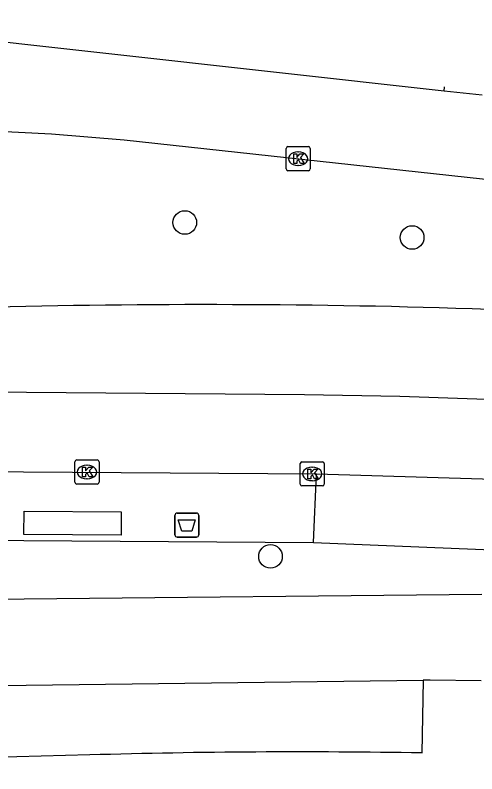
# Model space of a CAD drawing. Extents: x 161848 to 162726, y 385382 to 386521.
# Drawn here: x 162213.64 to 162232.77, y 386462.62 to 386494.07 of the extents above; entities that cross this region are included whole.
import ezdxf

# ---------------------------------------------------------------- set-up
doc = ezdxf.new("R2010")
doc.units = 0
for name, color, linetype in [('IMGEO_Afvalbak', 7, 'Continuous'), ('IMGEO_Boom', 7, 'Continuous'), ('IMGEO_Fietspad_gesloten', 7, 'Continuous'), ('IMGEO_Haag', 7, 'Continuous'), ('IMGEO_Kolk', 7, 'Continuous'), ('IMGEO_OVBaan_gesloten', 7, 'Continuous'), ('IMGEO_Rijbaan_regionaal_gesloten', 7, 'Continuous'), ('IMGEO_Voetpad_open', 7, 'Continuous')]:
    doc.layers.add(name, color=color, linetype=linetype)

msp = doc.modelspace()

# ---------------------------------------------------------------- linework, layer by layer
at = {"layer": 'IMGEO_Afvalbak'}
for p, q in [((162220.254, 386472.529), (162220.254, 386473.329)), ((162220.254, 386473.329), (162220.254, 386472.529)), ((162220.354, 386473.429), (162221.144, 386473.429)), ((162221.144, 386473.429), (162220.354, 386473.429)), ((162221.244, 386473.329), (162221.244, 386472.529)), ((162221.244, 386472.529), (162221.244, 386473.329)), ((162221.144, 386472.429), (162220.354, 386472.429)), ((162220.354, 386472.429), (162221.144, 386472.429))]:
    msp.add_line(p, q, dxfattribs=at)
msp.add_lwpolyline([(162220.397, 386473.143), (162221.101, 386473.143), (162220.952, 386472.673), (162220.546, 386472.673), (162220.397, 386473.143)], dxfattribs=at)
for centre, start, end in [((162220.354, 386473.329), 90, 180), ((162220.354, 386473.329), 90, 180), ((162221.144, 386473.329), 0, 90), ((162221.144, 386473.329), 360, 90), ((162220.354, 386472.529), 180, 270), ((162220.354, 386472.529), 180, 270), ((162221.144, 386472.529), 270, 0), ((162221.144, 386472.529), 270, 0)]:
    msp.add_arc(centre, 0.1, start, end, dxfattribs=at)
at = {"layer": 'IMGEO_Boom'}
for centre in [(162220.665, 386485.476), (162230.087, 386484.855), (162224.218, 386471.631)]:
    msp.add_circle(centre, 0.489, dxfattribs=at)
at = {"layer": 'IMGEO_Fietspad_gesloten'}
for points in [[(162232.969, 386470.051), (162214.003, 386469.857), (162203.987, 386469.758)], [(162205.596, 386466.245), (162214.094, 386466.297), (162230.544, 386466.5)], [(162232.944, 386466.472), (162230.834, 386466.504), (162230.544, 386466.5)]]:
    msp.add_lwpolyline(points, dxfattribs=at)
at = {"layer": 'IMGEO_Haag'}
msp.add_lwpolyline([(162225.995, 386472.21), (162235.06, 386471.833), (162244.964, 386471.533), (162245.232, 386474.345)], dxfattribs=at)
at = {"layer": 'IMGEO_Kolk'}
for p, q in [((162224.865, 386487.696), (162224.865, 386488.548)), ((162224.94, 386488.622), (162225.792, 386488.622)), ((162225.353, 386488.402), (162225.378, 386488.402)), ((162225.866, 386488.548), (162225.866, 386487.696)), ((162225.376, 386487.842), (162225.351, 386487.842)), ((162225.792, 386487.622), (162224.94, 386487.622)), ((162216.111, 386474.704), (162216.111, 386475.556)), ((162216.186, 386475.63), (162217.038, 386475.63)), ((162217.112, 386475.556), (162217.112, 386474.704)), ((162225.521, 386475.552), (162226.373, 386475.552)), ((162216.599, 386475.41), (162216.624, 386475.41)), ((162225.446, 386474.626), (162225.446, 386475.478)), ((162225.934, 386475.332), (162225.959, 386475.332)), ((162226.447, 386475.478), (162226.447, 386474.626)), ((162217.038, 386474.63), (162216.186, 386474.63)), ((162216.622, 386474.85), (162216.597, 386474.85)), ((162226.373, 386474.552), (162225.521, 386474.552)), ((162225.957, 386474.772), (162225.932, 386474.772))]:
    msp.add_line(p, q, dxfattribs=at)
for points in [[(162224.865, 386487.696), (162224.865, 386488.548)], [(162224.94, 386488.622), (162225.792, 386488.622)], [(162225.866, 386488.548), (162225.866, 386487.696)], [(162225.186, 386488.322), (162225.309, 386488.322), (162225.309, 386488.171), (162225.439, 386488.322), (162225.603, 386488.322), (162225.457, 386488.171), (162225.61, 386487.922), (162225.458, 386487.922), (162225.373, 386488.086), (162225.309, 386488.019), (162225.309, 386487.922), (162225.186, 386487.922), (162225.186, 386488.322)], [(162225.792, 386487.622), (162224.94, 386487.622)], [(162216.111, 386474.704), (162216.111, 386475.556)], [(162216.186, 386475.63), (162217.038, 386475.63)], [(162217.112, 386475.556), (162217.112, 386474.704)], [(162225.521, 386475.552), (162226.373, 386475.552)], [(162216.432, 386475.33), (162216.555, 386475.33), (162216.555, 386475.179), (162216.685, 386475.33), (162216.849, 386475.33), (162216.703, 386475.179), (162216.856, 386474.93), (162216.704, 386474.93), (162216.619, 386475.094), (162216.555, 386475.027), (162216.555, 386474.93), (162216.432, 386474.93), (162216.432, 386475.33)], [(162225.446, 386474.626), (162225.446, 386475.478)], [(162225.767, 386475.252), (162225.89, 386475.252), (162225.89, 386475.101), (162226.02, 386475.252), (162226.184, 386475.252), (162226.038, 386475.101), (162226.191, 386474.852), (162226.039, 386474.852), (162225.954, 386475.016), (162225.89, 386474.949), (162225.89, 386474.852), (162225.767, 386474.852), (162225.767, 386475.252)], [(162226.447, 386475.478), (162226.447, 386474.626)], [(162217.038, 386474.63), (162216.186, 386474.63)], [(162226.373, 386474.552), (162225.521, 386474.552)]]:
    msp.add_lwpolyline(points, dxfattribs=at)
for centre, start, end in [((162224.942, 386488.546), 91.552, 178.448), ((162224.942, 386488.546), 91.552, 178.448), ((162225.79, 386488.546), 1.552, 88.448), ((162225.79, 386488.546), 1.552, 88.448), ((162224.942, 386487.698), 181.552, 268.448), ((162224.942, 386487.698), 181.552, 268.448), ((162225.79, 386487.698), 271.552, 358.448), ((162225.79, 386487.698), 271.552, 358.448), ((162216.188, 386475.554), 91.552, 178.448), ((162216.188, 386475.554), 91.552, 178.448), ((162217.036, 386475.554), 1.552, 88.448), ((162217.036, 386475.554), 1.552, 88.448), ((162225.523, 386475.476), 91.552, 178.448), ((162225.523, 386475.476), 91.552, 178.448), ((162226.371, 386475.476), 1.552, 88.448), ((162226.371, 386475.476), 1.552, 88.448), ((162216.188, 386474.706), 181.552, 268.448), ((162216.188, 386474.706), 181.552, 268.448), ((162217.036, 386474.706), 271.552, 358.448), ((162217.036, 386474.706), 271.552, 358.448), ((162225.523, 386474.628), 181.552, 268.448), ((162225.523, 386474.628), 181.552, 268.448), ((162226.371, 386474.628), 271.552, 358.448), ((162226.371, 386474.628), 271.552, 358.448)]:
    msp.add_arc(centre, 0.0765, start, end, dxfattribs=at)
for centre, major_axis, ratio, start_param, end_param in [((162225.352, 386488.122), (-0.387, 0.002), 0.722429, 4.712389, 7.853982), ((162225.377, 386488.122), (-0.39, 0.002), 0.717154, 1.570796, 4.712389), ((162216.598, 386475.13), (-0.387, 0.002), 0.722429, 4.712389, 7.853982), ((162216.623, 386475.13), (-0.39, 0.002), 0.717154, 1.570796, 4.712389), ((162225.933, 386475.052), (-0.387, 0.002), 0.722429, 4.712389, 7.853982), ((162225.958, 386475.052), (-0.39, 0.002), 0.717154, 1.570796, 4.712389)]:
    msp.add_ellipse(centre, major_axis=major_axis, ratio=ratio, start_param=start_param, end_param=end_param, dxfattribs=at)
at = {"layer": 'IMGEO_OVBaan_gesloten'}
for points in [[(162203.879, 386478.517), (162207.499, 386478.499), (162225.631, 386478.344), (162229.576, 386478.275), (162237.547, 386477.999), (162245.603, 386477.602), (162249.559, 386477.358), (162257.626, 386476.801), (162269.193, 386475.794), (162285.151, 386474.284), (162317.466, 386470.701), (162367.904, 386465.109), (162371.653, 386464.701), (162386.186, 386463.118), (162391.179, 386462.616)], [(162203.856, 386475.204), (162226.128, 386475.051)], [(162226.128, 386475.051), (162235.291, 386474.78), (162245.232, 386474.345)]]:
    msp.add_lwpolyline(points, dxfattribs=at)
for centre, radius, start, end in [((162221.423, 386121.443), 360.629, 88.44513, 91.7941), ((162211.654, 385888.43), 593.832, 85.99796, 88.113023)]:
    msp.add_arc(centre, radius, start, end, dxfattribs=at)
at = {"layer": 'IMGEO_Rijbaan_regionaal_gesloten'}
for points in [[(162231.414, 386490.929), (162203.108, 386494.074)], [(162232.991, 386490.754), (162231.414, 386490.929)], [(162202.535, 386489.783), (162215.138, 386489.158), (162218.15, 386488.909), (162251.92, 386485.227)]]:
    msp.add_lwpolyline(points, dxfattribs=at)
at = {"layer": 'IMGEO_Voetpad_open'}
for points in [[(162231.414, 386490.929), (162231.431, 386491.103)], [(162225.995, 386472.21), (162226.128, 386475.051)], [(162214.009, 386473.513), (162218.03, 386473.477), (162218.029, 386472.512), (162213.998, 386472.545), (162214.009, 386473.513)], [(162203.966, 386472.365), (162225.995, 386472.21)], [(162230.544, 386466.5), (162230.491, 386463.48)], [(162216.731, 386463.398), (162205.617, 386463.102), (162205.596, 386466.245)]]:
    msp.add_lwpolyline(points, dxfattribs=at)
msp.add_arc((162225.346, 386172.316), 291.21, 88.98764, 91.69523, dxfattribs=at)

doc.saveas('drawing.dxf')
